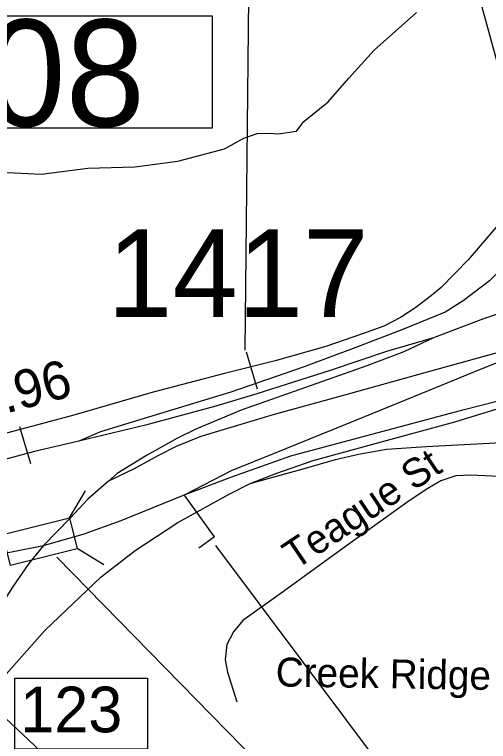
# Model space of a CAD drawing. Extents: x 1662474 to 1856135, y 779280 to 917889.
# Drawn here: x 1761373 to 1762927, y 830732 to 833119 of the extents above; entities that cross this region are included whole.
import ezdxf

# ---------------------------------------------------------------- set-up
doc = ezdxf.new("R2010")
doc.units = 0
for name, color, linetype in [('Cogo Default Point CELL', 7, 'Continuous'), ('Exist Hydrographic Creek Single Shore', 7, 'Continuous'), ('Exist Road Non-System Type 51', 7, 'Continuous'), ('Exist Road Non-System Type 51 Label', 7, 'Continuous'), ('Exist Road Primary Interstate Divided Center Attributed', 7, 'Continuous'), ('Exist Road Primary Interstate Interchange CELL', 7, 'Continuous'), ('Exist Road Primary Interstate Mileage Hundredths English Label', 7, 'Continuous'), ('Exist Road Primary Interstate Ramp 1 Lane Attributed', 7, 'Continuous'), ('Exist Road Primary Interstate Service Attributed', 7, 'Continuous'), ('Exist Road Primary Interstate Structure Cantilever Sign Number Label', 7, 'Continuous'), ('Exist Road Primary Interstate Structure Ovrhead Sign CELL', 7, 'Continuous'), ('Exist Road Primary Interstate Structure Standard Bridge CELL', 7, 'Continuous'), ('Exist Road Primary Interstate Structure Standard Bridge Number Label', 7, 'Continuous'), ('Exist Road Secondary Structure Standard Bridge Number Label', 7, 'Continuous'), ('Prop Horizontal Alignment Curve and Spiral Data', 7, 'Continuous')]:
    doc.layers.add(name, color=color, linetype=linetype)

msp = doc.modelspace()

# ---------------------------------------------------------------- linework, layer by layer
at = {"layer": 'Exist Hydrographic Creek Single Shore'}
msp.add_lwpolyline([(1761326.4, 832602), (1761460.8, 832595.1), (1761613.2, 832614.3), (1761767, 832618.8), (1761908.5, 832637.9), (1762062, 832678.4), (1762125, 832713), (1762168.6, 832728.5), (1762208, 832729.8), (1762237.6, 832727.9), (1762297.8, 832735.8), (1762321.6, 832767.6), (1762401.6, 832832.1), (1762469.6, 832910.6), (1762552.4, 833001.7), (1762691.8, 833125.3)], dxfattribs=at)
at = {"layer": 'Exist Road Non-System Type 51'}
msp.add_lwpolyline([(1763172.2, 831590.9), (1762984.6, 831601.2), (1762869.9, 831606.4), (1762820.6, 831604.4), (1762770.9, 831588.4), (1762728.1, 831562.9), (1762667.5, 831522.2), (1762453.9, 831369.2), (1762247.4, 831218.8), (1762121.4, 831129.9), (1762090.9, 831092), (1762069.6, 831050.2), (1762063.9, 831000.7), (1762071.8, 830960.2), (1762102.1, 830862.6)], dxfattribs=at)
at = {"layer": 'Exist Road Primary Interstate Divided Center Attributed'}
for points in [[(1763208, 832215.4), (1763149, 832199.3), (1762966.1, 832138.4), (1762910.8, 832119.7), (1762747.2, 832057.1)], [(1762747.2, 832057.1), (1762593, 832013), (1762407.6, 831950.6), (1762167.2, 831873.5), (1762033.2, 831833.1), (1761801.9, 831770.6), (1761583.6, 831718.7)], [(1762747.2, 832057.1), (1762649.9, 832011.2), (1762528.7, 831965.3), (1762271.8, 831875.3), (1762115.8, 831820.2), (1761967.1, 831757.8), (1761904.7, 831726.6), (1761805.6, 831671.5), (1761709.5, 831612.5), (1761680.8, 831587)], [(1761932.2, 831542.9), (1762082.8, 831599.8), (1762279.1, 831669.6), (1762848.1, 831822.1), (1763207.8, 831913.9)], [(1762145.2, 831579.6), (1762233.3, 831612.7), (1762352.6, 831654.9), (1762560, 831711.9), (1762816.9, 831781.7), (1762994.9, 831836.7), (1763092.2, 831866.1), (1763207.8, 831913.9)], [(1761583.6, 831718.7), (1761438.8, 831684), (1761250.7, 831633.8), (1760870, 831531), (1760746.7, 831510), (1760644.2, 831504.4), (1760546.8, 831506.4), (1760449.4, 831516.3), (1760365.8, 831528.2), (1760288.3, 831546.1), (1760186.9, 831568), (1759952.2, 831630.7), (1759753.4, 831696.4), (1759618.1, 831740.1), (1759449.1, 831802.8)], [(1760976.1, 830509.8), (1761086.7, 830645.8), (1761183.1, 830771.2), (1761472.2, 831096.9), (1761656.9, 831273), (1761768.9, 831359.3), (1761908.4, 831451.1), (1762077.2, 831544.8), (1762145.2, 831579.6)], [(1761680.8, 831587), (1761612.9, 831528.2), (1761555, 831465.6), (1761467.5, 831376)], [(1761467.5, 831376), (1761600.7, 831413.8), (1761722.3, 831458), (1761932.2, 831542.9)], [(1760528.9, 831361.1), (1760613.4, 831347.6), (1760779, 831332.5), (1760876.8, 831325), (1761100.1, 831325), (1761310.9, 831345.1), (1761467.5, 831376)], [(1761467.5, 831376), (1761419.8, 831316.3), (1761366.1, 831238.7), (1761304.5, 831143.2), (1761203, 830982.1), (1761111.3, 830840.3), (1761075.8, 830790.1)]]:
    msp.add_lwpolyline(points, dxfattribs=at)
at = {"layer": 'Exist Road Primary Interstate Interchange CELL'}
msp.add_lwpolyline([(1761374, 830940.6), (1761809, 830940.6), (1761809, 830707.4), (1761374, 830707.4)], close=True, dxfattribs=at)
at = {"layer": 'Exist Road Primary Interstate Ramp 1 Lane Attributed'}
for points in [[(1763092.5, 832406.5), (1763023.5, 832337.5), (1762930.4, 832244.3), (1762844.7, 832179.1), (1762785.1, 832141.8), (1762643.5, 832084), (1762492.6, 832026.2), (1762319.4, 831961), (1762082.8, 831879), (1761812.7, 831797), (1761654.4, 831748.5), (1761583.6, 831718.7)], [(1763207.8, 832060.8), (1763141.8, 832062.6), (1763039, 832031.4), (1762734.3, 831946.9), (1762435.1, 831864.3), (1762224.1, 831805.5), (1761983.6, 831733.9), (1761902.9, 831700.9), (1761842.3, 831669.6), (1761765.2, 831627.4), (1761680.8, 831587)], [(1761932.2, 831542.9), (1762084.6, 831621.9), (1762225.9, 831678.8), (1762492, 831787.2), (1762706.8, 831875.3), (1762901.3, 831954.3), (1763026.1, 832003.9), (1763145.4, 832035.1), (1763207.8, 832060.8)], [(1762145.2, 831579.6), (1762319.5, 831627.4), (1762426, 831658.6), (1762501.2, 831675.1), (1762593, 831691.7), (1762723.3, 831700.9), (1762930.7, 831711.9), (1763191.3, 831726.6)]]:
    msp.add_lwpolyline(points, dxfattribs=at)
at = {"layer": 'Exist Road Primary Interstate Service Attributed'}
msp.add_lwpolyline([(1763320.9, 832773.4), (1763263, 832766.6), (1763240.4, 832762.8), (1763213, 832745.9), (1763209.2, 832743.2), (1763176.6, 832718.2), (1763109.1, 832631.8), (1762997.3, 832473.7), (1762860.3, 832313.5), (1762771.7, 832222.9), (1762740.7, 832196.3), (1762689.5, 832157.6), (1762638.9, 832123.8), (1762584.1, 832096.4), (1762514.5, 832071.1), (1762394.3, 832029), (1762227.7, 831982.6), (1762061.1, 831940.5), (1761827.1, 831879.4), (1761567.7, 831803.3), (1761173.5, 831698.9)], dxfattribs=at)
at = {"layer": 'Exist Road Primary Interstate Structure Cantilever Sign Number Label'}
msp.add_lwpolyline([(1762032.5, 831375.8), (1762604.6, 830609.6), (1764400.1, 828806.4), (1764995.6, 828778.7)], dxfattribs=at)
at = {"layer": 'Exist Road Primary Interstate Structure Ovrhead Sign CELL'}
for p, q in [((1762129.8, 832017), (1762159, 835018.6)), ((1762132.9, 832011.7), (1762169, 831890.5)), ((1761389.3, 831766.4), (1761425.4, 831645.2))]:
    msp.add_line(p, q, dxfattribs=at)
msp.add_lwpolyline([(1760723.8, 833114.9), (1762021.6, 833114.9), (1762021.6, 832746.2), (1760723.8, 832746.2)], close=True, dxfattribs=at)
msp.add_lwpolyline([(1760878, 831246.6), (1764450.4, 827874.4), (1765411.1, 827795.4)], dxfattribs=at)
at = {"layer": 'Exist Road Primary Interstate Structure Standard Bridge CELL'}
for p, q in [((1761552.7, 831466.5), (1761605.5, 831554.8)), ((1761577.8, 831366.7), (1761666, 831313.9))]:
    msp.add_line(p, q, dxfattribs=at)
msp.add_lwpolyline([(1761334, 831412.1), (1761552.6, 831467), (1761578.2, 831364.9), (1761359.7, 831310)], close=True, dxfattribs=at)
at = {"layer": 'Exist Road Primary Interstate Structure Standard Bridge Number Label'}
msp.add_lwpolyline([(1761511.6, 831336.9), (1764357, 828428.2), (1765618.9, 828320.8)], dxfattribs=at)
at = {"layer": 'Exist Road Secondary Structure Standard Bridge Number Label'}
msp.add_line((1763104.8, 832416.5), (1762652.9, 834071.1), dxfattribs=at)
at = {"layer": 'Prop Horizontal Alignment Curve and Spiral Data'}
for q in [(1761930.3, 831541.1), (1761976.8, 831367.1)]:
    msp.add_line((1762028.4, 831403.9), q, dxfattribs=at)

# ---------------------------------------------------------------- texts
at = {"layer": 'Cogo Default Point CELL'}
msp.add_text('1417', height=288, dxfattribs=at).set_placement((1761676.9, 832125.9))
at = {"layer": 'Exist Road Non-System Type 51 Label'}
for s, rotation, p in [('Teague St', 33.8072, (1762294.5, 831294.1)), ('Creek Ridge Rd', 359.0468, (1762228.9, 830913.1))]:
    msp.add_text(s, height=95, rotation=rotation, dxfattribs=at).set_placement(p)
at = {"layer": 'Exist Road Primary Interstate Interchange CELL'}
msp.add_text('123', height=150, dxfattribs=at).set_placement((1761391.6, 830762.3))
at = {"layer": 'Exist Road Primary Interstate Mileage Hundredths English Label'}
msp.add_text('.96', height=125, rotation=14.8202, dxfattribs=at).set_placement((1761344.4, 831808.8))
at = {"layer": 'Exist Road Primary Interstate Structure Ovrhead Sign CELL'}
msp.add_text('S708', height=350, dxfattribs=at).set_placement((1760707.7, 832752.3))

doc.saveas('drawing.dxf')
